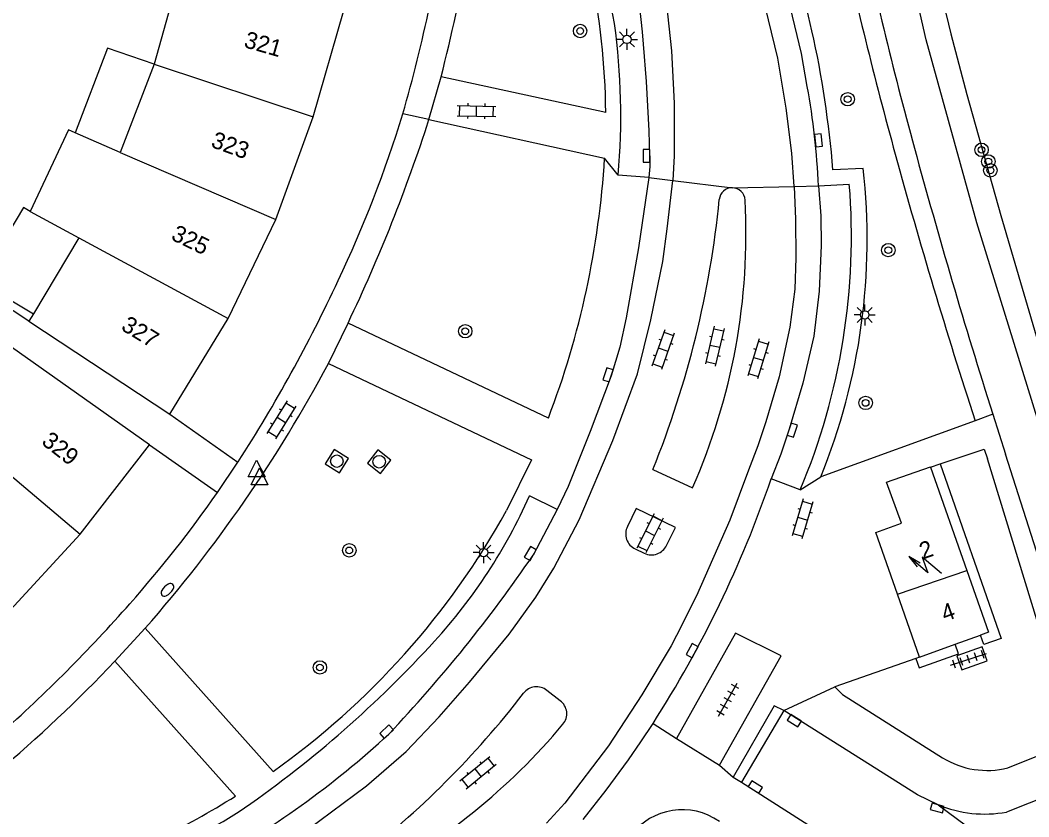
# Model space of a CAD drawing. Extents: x 124000 to 128010, y 398999 to 403000.
# Drawn here: x 127595.8 to 127655.9, y 399602.5 to 399649.9 of the extents above; entities that cross this region are included whole.
import ezdxf

# ---------------------------------------------------------------- set-up
doc = ezdxf.new("R2010")
doc.units = 0
for name, color, linetype in [('gg-afsc-erfafscheiding', 7, 'Continuous'), ('gg-anno-huisnummerreeks BGT', 7, 'Continuous'), ('gg-bbg-gedigitaliseerde bebouwing', 7, 'Continuous'), ('gg-bbg-hoofdgebouw', 7, 'Continuous'), ('gg-bbg-luifel en loopbrug', 7, 'Continuous'), ('gg-bbg-tussenscheiding', 7, 'Continuous'), ('gg-knt-verharding', 7, 'Continuous'), ('gg-knt-verharding nz', 7, 'Continuous'), ('gg-kntw-beschoeiing', 7, 'Continuous'), ('gt-grn-groengrens', 7, 'Continuous'), ('gt-grn-weggrens', 7, 'Continuous'), ('gt-symb-boom', 7, 'Continuous'), ('gt-symb-brandkraan', 7, 'Continuous'), ('gt-symb-klinker verharding', 7, 'Continuous'), ('gt-symb-kolk', 7, 'Continuous'), ('gt-symb-lichtmast', 7, 'Continuous'), ('gt-symb-rioolschacht', 7, 'Continuous'), ('gt-symb-tegel verharding', 7, 'Continuous'), ('gt-symb-trafo symbool', 7, 'Continuous'), ('gt-symb-waterafsluiter', 7, 'Continuous')]:
    doc.layers.add(name, color=color, linetype=linetype)

# ---------------------------------------------------------------- blocks, each defined once
blk = doc.blocks.new('gt0-LMAST')
at = {"layer": 'gt-symb-lichtmast'}
for p, q in [((-0.005, 0.246), (-0.005, 0.621)), ((-0.182, 0.173), (-0.447, 0.438)), ((0.172, 0.173), (0.437, 0.438)), ((-0.255, -0.004), (-0.63, -0.004)), ((-0.182, -0.181), (-0.447, -0.446)), ((-0.005, -0.254), (-0.005, -0.629)), ((0.437, -0.446), (0.172, -0.181)), ((0.245, -0.004), (0.62, -0.004))]:
    blk.add_line(p, q, dxfattribs=at)
blk.add_circle((-0.005, -0.004), 0.25, dxfattribs=at)
blk = doc.blocks.new('gt0-BOOM')
at = {"layer": 'gt-symb-boom'}
for radius in [0.4, 0.2]:
    blk.add_circle((0, 0), radius, dxfattribs=at)
blk = doc.blocks.new('gt0-KOLK')
at = {"layer": 'gt-symb-kolk'}
blk.add_lwpolyline([(0, 0), (0.375, 0), (0.375, 0.4), (-0.375, 0.4), (-0.375, 0), (0, 0)], dxfattribs=at)
blk = doc.blocks.new('gt0-KL1')
at = {"layer": 'gt-symb-klinker verharding'}
for p, q in [((-1.15, 0.3), (1.15, 0.3)), ((-1, -0.3), (-1, 0.3)), ((-0.5, 0.3), (-0.5, 0.45)), ((0, -0.3), (0, 0.3)), ((0.5, 0.3), (0.5, 0.45)), ((1, -0.3), (1, 0.3)), ((-1.15, -0.3), (1.15, -0.3)), ((-0.5, -0.45), (-0.5, -0.3)), ((0.5, -0.45), (0.5, -0.3))]:
    blk.add_line(p, q, dxfattribs=at)
blk = doc.blocks.new('gt0-WAFSL')
at = {"layer": 'gt-symb-waterafsluiter'}
for p, q in [((-0.5, -0.333), (0, 0.667)), ((0, 0.667), (0.5, -0.333)), ((0.5, -0.333), (-0.5, -0.333))]:
    blk.add_line(p, q, dxfattribs=at)
blk = doc.blocks.new('gt0-RS')
at = {"layer": 'gt-symb-rioolschacht'}
blk.add_lwpolyline([(-0.5, -0.5), (0.5, -0.5), (0.5, 0.5), (-0.5, 0.5)], close=True, dxfattribs=at)
blk.add_circle((0, 0), 0.375, dxfattribs=at)
blk = doc.blocks.new('gt0-TEG1')
at = {"layer": 'gt-symb-tegel verharding'}
for p, q in [((-1.125, 0), (1.125, 0)), ((-0.9, -0.25), (-0.9, 0.25)), ((-0.45, -0.25), (-0.45, 0.25)), ((0, -0.25), (0, 0.25)), ((0.45, -0.25), (0.45, 0.25)), ((0.9, -0.25), (0.9, 0.25))]:
    blk.add_line(p, q, dxfattribs=at)
blk = doc.blocks.new('gt0-HSP')
at = {"layer": 'gt-symb-trafo symbool'}
for points in [[(0.771, 0.746), (-0.529, -0.004), (0.471, -0.004), (-0.829, -0.754)], [(-0.217, -0.24), (-0.829, -0.754), (-0.077, -0.48)]]:
    blk.add_lwpolyline(points, dxfattribs=at)
blk = doc.blocks.new('gt0-BR')
at = {"layer": 'gt-symb-brandkraan'}
for centre, radius, start, end in [((-0.244, 0), 0.206, 107.56694, 252.43307), ((0.599, -2.664), 3, 106.89205, 107.56694), ((0, -0.691), 0.938, 73.10799, 106.89205), ((-0.599, -2.664), 3, 72.43309, 73.10799), ((0.244, 0), 0.206, 287.56695, 72.43309), ((0.599, 2.664), 3, 252.43307, 253.10797), ((0, 0.691), 0.938, 253.10797, 286.89206), ((-0.599, 2.664), 3, 286.89206, 287.56695)]:
    blk.add_arc(centre, radius, start, end, dxfattribs=at)

msp = doc.modelspace()

# ---------------------------------------------------------------- linework, layer by layer
at = {"layer": 'gg-afsc-erfafscheiding'}
for p, q in [((127596.363, 399631.993), (127586.43, 399638.517)), ((127604.759, 399626.449), (127608.81, 399623.585)), ((127603.555, 399624.633), (127607.59, 399621.78))]:
    msp.add_line(p, q, dxfattribs=at)
at = {"layer": 'gg-bbg-gedigitaliseerde bebouwing'}
for p, q in [((127605.345, 399652.734), (127603.817, 399647.301)), ((127603.817, 399647.301), (127601.798, 399642.03)), ((127601.798, 399642.03), (127599.113, 399643.212)), ((127596.438, 399638.515), (127599.349, 399636.945)), ((127599.349, 399636.945), (127596.639, 399632.421)), ((127596.639, 399632.421), (127596.363, 399631.993))]:
    msp.add_line(p, q, dxfattribs=at)
msp.add_lwpolyline([(127599.113, 399643.212), (127598.733, 399643.379), (127596.438, 399638.515)], dxfattribs=at)
at = {"layer": 'gg-bbg-hoofdgebouw'}
for p, q in [((127613.297, 399644.163), (127615.095, 399650.422)), ((127611.073, 399638.046), (127613.297, 399644.163)), ((127608.235, 399632.151), (127611.073, 399638.046)), ((127596.363, 399631.993), (127604.759, 399626.449)), ((127604.759, 399626.449), (127608.235, 399632.151)), ((127603.555, 399624.633), (127595.331, 399630.448)), ((127599.411, 399619.311), (127603.555, 399624.633)), ((127650.054, 399623.292), (127652.208, 399617.149)), ((127595.027, 399614.542), (127599.411, 399619.311)), ((127649.399, 399611.988), (127648.086, 399615.722)), ((127651.522, 399612.751), (127653.027, 399613.292)), ((127649.399, 399611.988), (127651.522, 399612.751))]:
    msp.add_line(p, q, dxfattribs=at)
for points in [[(127648.086, 399615.722), (127646.792, 399619.405), (127648.315, 399619.957), (127647.423, 399622.402), (127650.045, 399623.319), (127650.054, 399623.292)], [(127652.208, 399617.149), (127653.501, 399613.462), (127653.027, 399613.292)]]:
    msp.add_lwpolyline(points, dxfattribs=at)
at = {"layer": 'gg-bbg-luifel en loopbrug'}
for points in [[(127603.817, 399647.301), (127601.041, 399648.243), (127599.113, 399643.212)], [(127596.438, 399638.515), (127596.038, 399638.755), (127593.405, 399634.358), (127596.639, 399632.421)]]:
    msp.add_lwpolyline(points, dxfattribs=at)
at = {"layer": 'gg-bbg-tussenscheiding'}
for p, q in [((127603.817, 399647.301), (127613.297, 399644.163)), ((127601.798, 399642.03), (127611.073, 399638.046)), ((127599.349, 399636.945), (127608.235, 399632.151)), ((127591.746, 399625.788), (127599.411, 399619.311)), ((127648.086, 399615.722), (127652.208, 399617.149))]:
    msp.add_line(p, q, dxfattribs=at)
at = {"layer": 'gg-knt-verharding'}
for p, q in [((127631.233, 399649.723), (127629.34, 399659.912)), ((127630.714, 399644.42), (127620.905, 399646.54)), ((127620.184, 399643.997), (127630.642, 399641.698)), ((127633.274, 399640.547), (127631.457, 399640.69)), ((127646.037, 399641.083), (127644.237, 399640.999)), ((127643.38, 399640.04), (127645.217, 399640.153)), ((127627.297, 399626.22), (127615.369, 399631.878)), ((127653.758, 399626.455), (127654.52, 399624.074)), ((127652.708, 399626.054), (127643.512, 399622.718)), ((127658.354, 399612.014), (127654.52, 399624.074)), ((127607.59, 399621.78), (127608.81, 399623.585)), ((127608.81, 399623.585), (127608.827, 399623.612)), ((127650.054, 399623.292), (127650.622, 399623.484)), ((127633.519, 399623.153), (127635.876, 399622.062)), ((127642.294, 399621.944), (127640.563, 399622.598)), ((127627.82, 399620.775), (127626.169, 399621.582)), ((127632.473, 399618.421), (127633.01, 399618.164)), ((127610.908, 399605.178), (127603.295, 399613.699)), ((127649.168, 399611.907), (127644.351, 399610.214)), ((127649.399, 399611.988), (127649.168, 399611.907)), ((127608.667, 399603.698), (127601.488, 399611.738)), ((127628.005, 399609.383), (127627.21, 399610.003)), ((127641.326, 399608.796), (127638.796, 399604.539)), ((127634.92, 399607.144), (127637.478, 399605.544)), ((127654.648, 399605.38), (127658.656, 399606.996)), ((127660.797, 399605.233), (127654.578, 399602.755)), ((127638.298, 399604.823), (127638.796, 399604.539)), ((127638.796, 399604.539), (127648.426, 399598.396))]:
    msp.add_line(p, q, dxfattribs=at)
for points in [[(127642.715, 399645.958), (127642.376, 399647.937), (127641.439, 399651.821), (127640.623, 399655.711)], [(127642.991, 399649.285), (127641.691, 399654.984), (127643.49, 399655.344)], [(127633.274, 399640.547), (127632.667, 399636.359), (127631.938, 399632.19), (127631.546, 399630.444), (127631.03, 399628.73), (127629.794, 399625.415), (127628.472, 399622.134), (127627.82, 399620.775)], [(127614.196, 399629.467), (127626.284, 399623.726), (127624.803, 399620.715)], [(127650.622, 399623.484), (127653.254, 399624.374), (127653.446, 399623.788)], [(127658.656, 399606.996), (127656.372, 399614.211), (127653.446, 399623.788)], [(127634.331, 399618.636), (127634.858, 399619.698), (127632.523, 399620.832), (127632.012, 399619.758)], [(127637.478, 399605.544), (127641.158, 399612.067), (127638.443, 399613.399), (127634.92, 399607.144)], [(127651.614, 399612.062), (127651.918, 399611.215), (127653.424, 399611.756), (127653.119, 399612.602), (127651.614, 399612.062)], [(127644.351, 399610.214), (127644.817, 399609.756), (127650.766, 399605.985)], [(127641.326, 399608.796), (127640.742, 399609.081), (127638.298, 399604.823)], [(127650.505, 399603.188), (127649.279, 399603.776), (127641.326, 399608.796)], [(127629.36, 399602.305), (127630.746, 399604.058), (127632.071, 399605.859), (127632.81, 399606.94), (127633.529, 399608.037)]]:
    msp.add_lwpolyline(points, dxfattribs=at)
for centre, radius, start, end in [((127537.53, 399668.252), 86.156, 345.40347, 355.49032), ((127535.046, 399668.509), 87.011, 343.87135, 352.55909), ((127885.239, 399706.785), 244.796, 191.83877, 195.27594), ((127883.091, 399706.89), 243.946, 192.14112, 195.44299), ((127587.962, 399644.045), 42.754, 0.50212, 11.91177), ((127590.998, 399644.206), 40.611, 355.03331, 7.80775), ((127584.511, 399636.254), 59.915, 4.542, 12.56145), ((127599.523, 399638.108), 43.899, 2.52212, 10.30063), ((127547.154, 399666.354), 74.791, 334.70886, 342.88032), ((127529.413, 399673.045), 95.306, 334.40869, 342.25447), ((127973.682, 399730.827), 337.641, 195.26497, 198.07789), ((128047.109, 399750.973), 412.589, 195.27307, 197.56556), ((127578.559, 399644.853), 52.179, 339.07736, 356.53298), ((127608.896, 399636.833), 37.383, 337.81557, 6.52742), ((127606.468, 399637.034), 38.874, 337.15881, 4.60198), ((127638.24, 399639.167), 0.769, 88.92838, 175.53862), ((127638.239, 399639.167), 0.769, 2.40135, 88.90514), ((127579.326, 399645.007), 58.434, 338.03753, 354.32317), ((127601.712, 399637.161), 37.351, 336.1571, 3.12848), ((127533.227, 399672.336), 89.941, 327.19827, 335.05383), ((127540.578, 399668.71), 83.425, 318.74519, 331.93974), ((127576.86, 399644.392), 67.328, 327.31878, 341.11352), ((127547.866, 399663.453), 72.826, 318.46559, 325.09461), ((127596.763, 399634.612), 32.164, 317.60706, 336.10122), ((127583.985, 399643.237), 46.619, 305.27525, 331.11115), ((127632.879, 399619.309), 0.977, 152.63985, 245.40872), ((127633.435, 399619.06), 0.991, 244.6199, 334.70423), ((127536.717, 399672.843), 87.399, 311.49509, 318.704), ((127570.15, 399658.903), 68.195, 304.93583, 317.60931), ((127539.266, 399670.8), 85.79, 303.56763, 316.49252), ((127626.6, 399609.23), 0.985, 51.70745, 142.76511), ((127582.84, 399642.914), 54.238, 307.55866, 322.40666), ((127627.416, 399608.604), 0.977, 320.2009, 52.88243), ((127598.718, 399632.701), 38.45, 297.79649, 319.98631), ((127653.428, 399610.311), 5.079, 238.39023, 283.89347), ((127569.321, 399667.876), 75.279, 293.42409, 301.51137), ((127576.232, 399654.499), 61.152, 291.33798, 302.62711), ((127635.273, 399599.059), 3.833, 54.82495, 142.93703), ((127653.269, 399609.817), 7.182, 247.36449, 280.49888)]:
    msp.add_arc(centre, radius, start, end, dxfattribs=at)
at = {"layer": 'gg-knt-verharding nz'}
msp.add_line((127627.82, 399620.775), (127626.389, 399618.053), dxfattribs=at)
for points in [[(127626.289, 399719.334), (127626.501, 399713.303), (127627.061, 399704.501), (127627.547, 399697.803), (127628.152, 399691.261), (127629.053, 399683.676), (127631.061, 399669.523), (127631.99, 399663.777), (127633.82, 399653.83), (127634.305, 399651.024), (127634.633, 399648.083), (127634.796, 399644.961), (127634.792, 399641.839), (127634.711, 399640.371)], [(127641.931, 399640.011), (127641.803, 399642), (127641.464, 399644.68), (127640.955, 399647.644), (127640.024, 399651.502), (127639.201, 399655.426), (127638.094, 399661.226), (127637.014, 399668.05), (127635.866, 399675.706), (127634.702, 399684.126), (127633.995, 399690.351), (127633.365, 399696.574), (127632.792, 399702.814), (127632.326, 399709.075), (127632.03, 399715.109), (127631.916, 399719.347)], [(127633.34, 399641.838), (127633.345, 399641.191), (127633.274, 399640.547)], [(127581.804, 399588.074), (127589.851, 399590.93), (127594.79, 399592.753), (127601.182, 399595.26), (127607.575, 399598.284), (127612.307, 399601.216), (127616.459, 399604.307), (127618.824, 399606.365), (127620.791, 399608.431), (127622.609, 399610.496), (127624.961, 399613.343), (127626.543, 399615.558), (127627.624, 399617.286), (127629.131, 399620.153), (127631.143, 399624.881), (127632.599, 399628.853), (127633.392, 399632.072), (127634.108, 399635.549), (127634.367, 399637.478), (127634.711, 399640.371)], [(127643.38, 399640.04), (127643.529, 399638.266), (127643.541, 399636.485), (127643.413, 399633.781), (127643.094, 399631.093), (127642.443, 399628.305), (127641.63, 399625.559), (127641.138, 399624.063), (127640.563, 399622.598)], [(127641.931, 399640.011), (127642.012, 399638.069), (127642.03, 399635.755), (127641.966, 399633.897), (127641.682, 399631.633), (127641.037, 399628.665), (127640.246, 399625.991), (127639.773, 399624.555), (127639.208, 399623.115), (127638.101, 399620.133), (127636.116, 399615.635), (127634.932, 399613.269), (127634.6, 399612.658), (127632.853, 399609.743), (127630.884, 399606.693), (127628.278, 399603.277), (127627.186, 399602.09)]]:
    msp.add_lwpolyline(points, dxfattribs=at)
for centre, radius, start, end in [((127529.672, 399639.355), 103.698, 1.37214, 7.90637), ((127554.572, 399667.144), 86.992, 316.62194, 325.64523), ((127580.478, 399647.877), 55.06, 298.65509, 312.67695)]:
    msp.add_arc(centre, radius, start, end, dxfattribs=at)
at = {"layer": 'gg-kntw-beschoeiing'}
msp.add_lwpolyline([(127642.558, 399712.04), (127642.705, 399708.292), (127642.903, 399704.546), (127643.153, 399700.803), (127643.456, 399697.064), (127643.813, 399693.344), (127644.227, 399689.63), (127645.182, 399682.217), (127646.296, 399674.807), (127647.548, 399667.42), (127648.87, 399660.061), (127649.584, 399656.392), (127650.379, 399652.739), (127651.256, 399649.102), (127652.214, 399645.485), (127654.235, 399638.281), (127656.345, 399631.11), (127658.554, 399623.97), (127660.733, 399617.316), (127663.768, 399615.67), (127664.443, 399615.917)], dxfattribs=at)
at = {"layer": 'gt-grn-groengrens'}
for points in [[(127666.158, 399614.947), (127663.648, 399614.029), (127659.481, 399616.288), (127652.799, 399637.847), (127649.801, 399648.738), (127648.115, 399656.088), (127646.07, 399667.164), (127643.695, 399682.016), (127641.961, 399696.934), (127641.207, 399708.206), (127641.009, 399713.243)], [(127650.622, 399623.484), (127654.264, 399613.099), (127653.23, 399612.727), (127653.027, 399613.292)], [(127649.168, 399611.907), (127649.372, 399611.341), (127651.725, 399612.186), (127651.522, 399612.751)]]:
    msp.add_lwpolyline(points, dxfattribs=at)
at = {"layer": 'gt-grn-weggrens'}
for p, q in [((127620.184, 399643.997), (127620.905, 399646.54)), ((127620.184, 399643.997), (127618.632, 399644.338)), ((127631.457, 399640.69), (127630.642, 399641.698)), ((127633.274, 399640.547), (127634.711, 399640.371)), ((127634.711, 399640.371), (127638.254, 399639.936)), ((127641.931, 399640.011), (127643.38, 399640.04)), ((127638.254, 399639.936), (127641.931, 399640.011)), ((127614.196, 399629.467), (127615.369, 399631.878)), ((127653.758, 399626.455), (127652.708, 399626.054)), ((127642.294, 399621.944), (127643.512, 399622.718)), ((127601.488, 399611.738), (127603.295, 399613.699)), ((127641.326, 399608.796), (127644.351, 399610.214)), ((127633.529, 399608.037), (127634.92, 399607.144)), ((127637.478, 399605.544), (127638.298, 399604.823))]:
    msp.add_line(p, q, dxfattribs=at)
msp.add_lwpolyline([(127650.505, 399603.188), (127653.269, 399601.142), (127656.435, 399593.968)], dxfattribs=at)

# ---------------------------------------------------------------- block references
at = {"layer": 'gt-symb-boom'}
for p in [(127629.187, 399649.269), (127645.118, 399645.206), (127653.09, 399642.192), (127653.492, 399641.498), (127653.611, 399640.972), (127647.538, 399636.22), (127622.349, 399631.388), (127646.188, 399627.118), (127615.443, 399618.338), (127613.695, 399611.367)]:
    msp.add_blockref('gt0-BOOM', p, dxfattribs=at)
at = {"layer": 'gt-symb-brandkraan', "rotation": 44.432733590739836}
msp.add_blockref('gt0-BR', (127604.612, 399615.984), dxfattribs=at)
at = {"layer": 'gt-symb-klinker verharding'}
for p, rotation in [((127623.02, 399644.504), -1.0884888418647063), ((127637.205, 399630.499), -103.29958432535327), ((127634.126, 399630.298), -109.57672556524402), ((127639.801, 399629.744), -107.03953512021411), ((127611.397, 399626.115), -121.75019690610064), ((127642.432, 399620.222), -106.6223961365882), ((127633.344, 399619.36), -116.43687291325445), ((127623.108, 399605.087), -140.5613752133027)]:
    msp.add_blockref('gt0-KL1', p, dxfattribs=dict(at, rotation=rotation))
at = {"layer": 'gt-symb-kolk'}
for p, rotation in [((127643.178, 399642.737), -83.85600423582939), ((127633.34, 399641.838), 90.63022815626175), ((127631.03, 399628.73), 71.58316555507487), ((127641.63, 399625.559), -108.00007459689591), ((127626.389, 399618.053), 60.333284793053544), ((127636.039, 399612.269), 61.5633713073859), ((127642.047, 399608.359), 147.66062292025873), ((127617.801, 399607.397), 43.337956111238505), ((127639.518, 399604.084), -32.211897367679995), ((127650.505, 399603.188), 164.69967555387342)]:
    msp.add_blockref('gt0-KOLK', p, dxfattribs=dict(at, rotation=rotation))
at = {"layer": 'gt-symb-lichtmast'}
for p in [(127631.98, 399648.774), (127646.138, 399632.364), (127623.442, 399618.212)]:
    msp.add_blockref('gt0-LMAST', p, dxfattribs=at)
at = {"layer": 'gt-symb-rioolschacht'}
for p, rotation in [((127614.7, 399623.651), -32.497571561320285), ((127617.222, 399623.618), 52.1451060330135)]:
    msp.add_blockref('gt0-RS', p, dxfattribs=dict(at, rotation=rotation))
at = {"layer": 'gt-symb-tegel verharding'}
for p, rotation in [((127652.318, 399611.852), 18.308068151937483), ((127637.982, 399609.44), 60.92313646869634)]:
    msp.add_blockref('gt0-TEG1', p, dxfattribs=dict(at, rotation=rotation))
at = {"layer": 'gt-symb-trafo symbool', "rotation": -70.6775176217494}
msp.add_blockref('gt0-HSP', (127649.737, 399617.442), dxfattribs=at)
at = {"layer": 'gt-symb-waterafsluiter'}
for p in [(127609.928, 399623.048), (127610.093, 399622.58)]:
    msp.add_blockref('gt0-WAFSL', p, dxfattribs=at)

# ---------------------------------------------------------------- texts
at = {"layer": 'gg-anno-huisnummerreeks BGT'}
for s, rotation, p in [('321', 344, (127609.117, 399648.319)), ('323', 340.1, (127607.151, 399642.378)), ('325', 334.3, (127604.774, 399636.87)), ('327', 328.6, (127601.794, 399631.509)), ('329', 322.1, (127597.064, 399624.705)), ('2', 19.4, (127649.598, 399617.791)), ('4', 19.4, (127650.901, 399614.083))]:
    msp.add_text(s, height=1, rotation=rotation, dxfattribs=at).set_placement(p)

doc.saveas('drawing.dxf')
